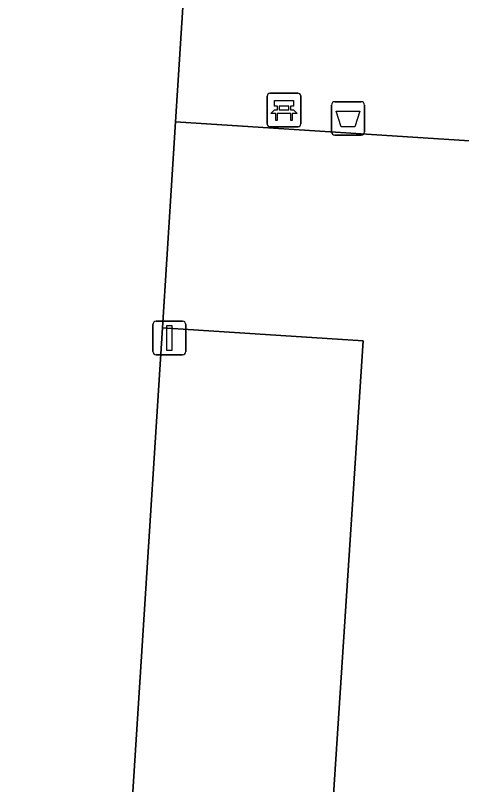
# Model space of a CAD drawing. Extents: x 161848 to 162726, y 385382 to 386521.
# Drawn here: x 162024.14 to 162037.47, y 385610.51 to 385633.52 of the extents above; entities that cross this region are included whole.
import ezdxf

# ---------------------------------------------------------------- set-up
doc = ezdxf.new("R2010")
doc.units = 0
for name, color, linetype in [('IMGEO_Afvalbak', 7, 'Continuous'), ('IMGEO_Bank', 7, 'Continuous'), ('IMGEO_Lichtmast', 7, 'Continuous'), ('IMGEO_Parkeervlak_open', 7, 'Continuous'), ('IMGEO_Rijbaan_lokaal_open', 7, 'Continuous'), ('IMGEO_Voetpad_open', 7, 'Continuous')]:
    doc.layers.add(name, color=color, linetype=linetype)

msp = doc.modelspace()

# ---------------------------------------------------------------- linework, layer by layer
at = {"layer": 'IMGEO_Afvalbak'}
for p, q in [((162033.681, 385630.936), (162034.471, 385630.936)), ((162034.471, 385630.936), (162033.681, 385630.936)), ((162033.581, 385630.036), (162033.581, 385630.836)), ((162033.581, 385630.836), (162033.581, 385630.036)), ((162034.571, 385630.836), (162034.571, 385630.036)), ((162034.571, 385630.036), (162034.571, 385630.836)), ((162034.471, 385629.936), (162033.681, 385629.936)), ((162033.681, 385629.936), (162034.471, 385629.936))]:
    msp.add_line(p, q, dxfattribs=at)
msp.add_lwpolyline([(162033.724, 385630.65), (162034.428, 385630.65), (162034.279, 385630.18), (162033.873, 385630.18), (162033.724, 385630.65)], dxfattribs=at)
for centre, start, end in [((162033.681, 385630.836), 90, 180), ((162033.681, 385630.836), 90, 180), ((162034.471, 385630.836), 0, 90), ((162034.471, 385630.836), 360, 90), ((162033.681, 385630.036), 180, 270), ((162033.681, 385630.036), 180, 270), ((162034.471, 385630.036), 270, 0), ((162034.471, 385630.036), 270, 0)]:
    msp.add_arc(centre, 0.1, start, end, dxfattribs=at)
at = {"layer": 'IMGEO_Bank'}
for p, q in [((162031.74, 385631.188), (162032.581, 385631.188)), ((162032.581, 385631.188), (162031.74, 385631.188)), ((162031.665, 385630.263), (162031.665, 385631.104)), ((162031.665, 385631.104), (162031.665, 385630.263)), ((162032.665, 385631.113), (162032.665, 385630.272)), ((162032.665, 385630.272), (162032.665, 385631.113)), ((162031.974, 385630.694), (162031.974, 385630.8)), ((162032.018, 385630.8), (162032.018, 385630.694)), ((162032.306, 385630.806), (162032.024, 385630.806)), ((162032.024, 385630.688), (162032.306, 385630.688)), ((162032.312, 385630.694), (162032.312, 385630.8)), ((162032.356, 385630.8), (162032.356, 385630.694)), ((162032.362, 385630.586), (162031.969, 385630.586)), ((162032.59, 385630.188), (162031.749, 385630.188)), ((162031.749, 385630.188), (162032.59, 385630.188))]:
    msp.add_line(p, q, dxfattribs=at)
for points in [[(162031.968, 385630.806), (162031.882, 385630.806), (162031.882, 385630.967), (162032.445, 385630.967), (162032.445, 385630.806), (162032.362, 385630.806)], [(162031.912, 385630.586), (162031.77, 385630.586), (162031.882, 385630.688), (162031.968, 385630.688)], [(162032.362, 385630.688), (162032.445, 385630.688), (162032.557, 385630.586), (162032.418, 385630.586)], [(162031.962, 385630.579), (162031.962, 385630.372), (162031.919, 385630.372), (162031.919, 385630.579)], [(162032.412, 385630.579), (162032.412, 385630.372), (162032.368, 385630.372), (162032.368, 385630.579)]]:
    msp.add_lwpolyline(points, dxfattribs=at)
for centre, radius, start, end in [((162031.743, 385631.11), 0.0779, 92.4484, 184.2845), ((162031.743, 385631.11), 0.0779, 92.4484, 184.2845), ((162032.587, 385631.11), 0.0779, 2.4484, 94.2845), ((162032.587, 385631.11), 0.0779, 2.4484, 94.2845), ((162031.967, 385630.799), 0.00671, 2.8957, 87.1043), ((162031.967, 385630.695), 0.00671, 272.8957, 357.1043), ((162032.024, 385630.799), 0.00671, 92.8957, 177.1043), ((162032.024, 385630.695), 0.00671, 182.8957, 267.1043), ((162032.306, 385630.799), 0.00671, 2.8957, 87.1043), ((162032.306, 385630.695), 0.00671, 272.8957, 357.1043), ((162032.363, 385630.799), 0.00671, 92.8957, 177.1043), ((162032.363, 385630.695), 0.00671, 182.8957, 267.1043), ((162031.912, 385630.579), 0.00671, 2.8957, 87.1043), ((162031.969, 385630.579), 0.00671, 92.8957, 177.1043), ((162032.361, 385630.579), 0.00671, 2.8957, 87.1043), ((162032.418, 385630.579), 0.00671, 92.8957, 177.1043), ((162031.743, 385630.266), 0.0779, 182.4484, 274.2845), ((162031.743, 385630.266), 0.0779, 182.4484, 274.2845), ((162032.587, 385630.266), 0.0779, 272.4484, 4.2845), ((162032.587, 385630.266), 0.0779, 272.4484, 4.2845)]:
    msp.add_arc(centre, radius, start, end, dxfattribs=at)
at = {"layer": 'IMGEO_Lichtmast'}
for p, q in [((162028.243, 385623.468), (162028.243, 385624.268)), ((162028.243, 385624.268), (162028.243, 385623.468)), ((162028.343, 385624.368), (162029.133, 385624.368)), ((162029.133, 385624.368), (162028.343, 385624.368)), ((162029.233, 385624.268), (162029.233, 385623.468)), ((162029.233, 385623.468), (162029.233, 385624.268)), ((162029.133, 385623.368), (162028.343, 385623.368)), ((162028.343, 385623.368), (162029.133, 385623.368))]:
    msp.add_line(p, q, dxfattribs=at)
msp.add_lwpolyline([(162028.663, 385624.243), (162028.813, 385624.243), (162028.813, 385623.493), (162028.663, 385623.493), (162028.663, 385624.243)], dxfattribs=at)
for centre, start, end in [((162028.343, 385624.268), 90, 180), ((162028.343, 385624.268), 90, 180), ((162029.133, 385624.268), 0, 90), ((162029.133, 385624.268), 360, 90), ((162028.343, 385623.468), 180, 270), ((162028.343, 385623.468), 180, 270), ((162029.133, 385623.468), 270, 0), ((162029.133, 385623.468), 270, 0)]:
    msp.add_arc(centre, 0.1, start, end, dxfattribs=at)
at = {"layer": 'IMGEO_Parkeervlak_open'}
msp.add_lwpolyline([(162034.529, 385623.787), (162028.532, 385624.17), (162026.711, 385595.643), (162032.666, 385595.254)], close=True, dxfattribs=at)
at = {"layer": 'IMGEO_Rijbaan_lokaal_open'}
msp.add_lwpolyline([(162101.971, 385625.611), (162028.926, 385630.337), (162028.532, 385624.17), (162034.529, 385623.787), (162032.666, 385595.254), (162038.406, 385594.88), (162040.269, 385623.421), (162050.597, 385622.756), (162048.733, 385594.205), (162054.943, 385593.8), (162056.808, 385622.355), (162067.144, 385621.687), (162065.28, 385593.125), (162071.227, 385592.737), (162073.093, 385621.302), (162083.384, 385620.637), (162081.518, 385592.065), (162087.578, 385591.669), (162089.444, 385620.246), (162096.199, 385619.809), (162101.588, 385619.691)], close=True, dxfattribs=at)
at = {"layer": 'IMGEO_Voetpad_open'}
msp.add_lwpolyline([(162018.823, 385596.169), (162020.337, 385596.068), (162026.711, 385595.643), (162028.532, 385624.17), (162028.926, 385630.337), (162029.285, 385635.956), (162032.089, 385677.79)], dxfattribs=at)
msp.add_lwpolyline([(162044.546, 385633.206), (162044.659, 385634.952), (162029.285, 385635.956), (162028.926, 385630.337), (162101.971, 385625.611), (162102.206, 385629.243), (162102.206, 385629.327), (162101.964, 385629.344)], close=True, dxfattribs=at)

doc.saveas('drawing.dxf')
